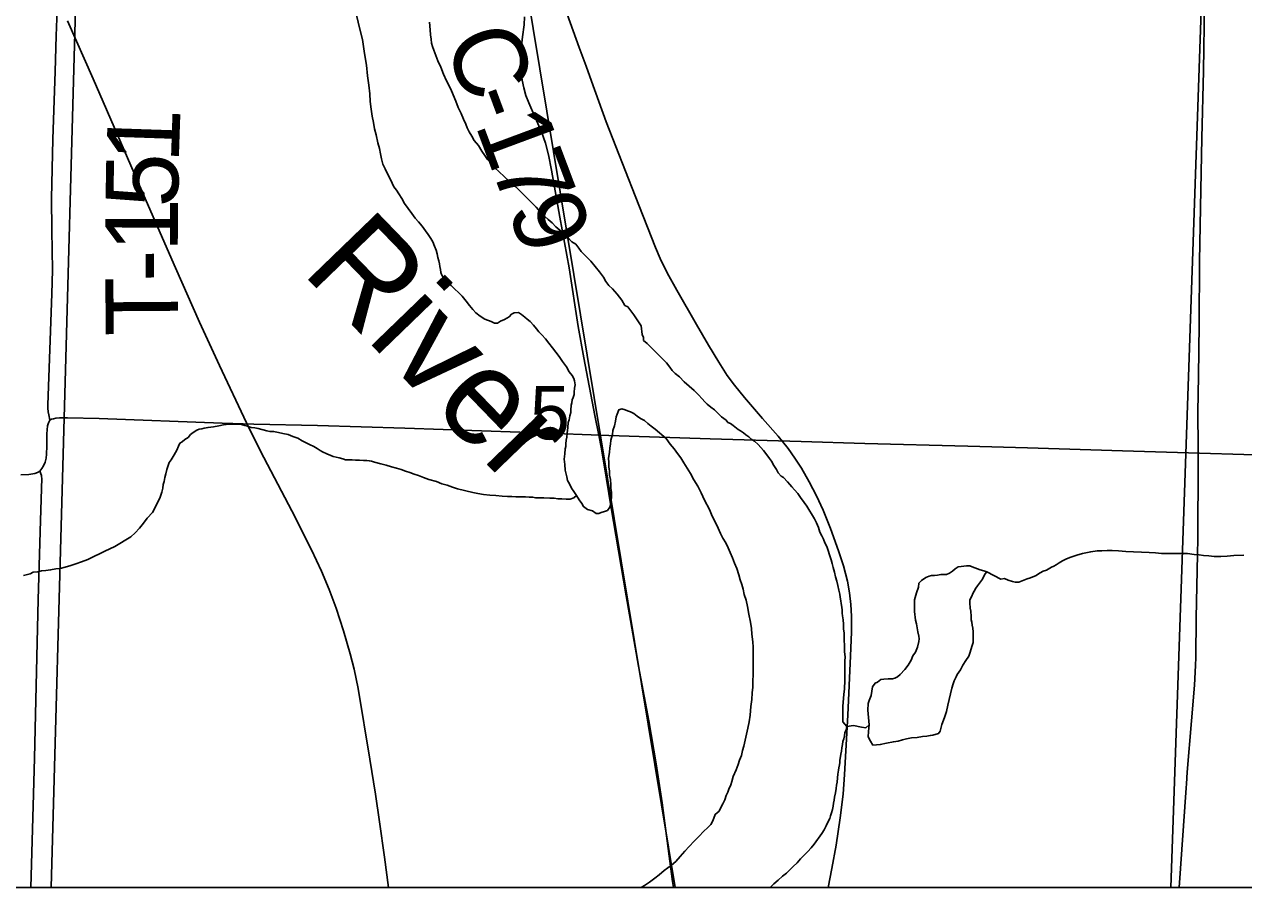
# Model space of a CAD drawing. Extents: x 2.4 to 73.1, y 4.5 to 25.6.
# Drawn here: x 46.5501 to 47.0277, y 18.1051 to 18.4435 of the extents above; entities that cross this region are included whole.
import ezdxf

# ---------------------------------------------------------------- set-up
doc = ezdxf.new("R2010")
doc.units = 0
for name, color, linetype in [('GM_X_County_Road', 7, 'Continuous'), ('GM_X_County_Road_Text', 7, 'Continuous'), ('GM_X_Interchange_Ramps', 7, 'Continuous'), ('GM_X_Major_River', 7, 'Continuous'), ('GM_X_Major_River_Text', 7, 'Continuous'), ('GM_X_Minor_River', 7, 'Continuous'), ('GM_X_Section_Text', 7, 'Continuous'), ('GM_X_Township_Road', 7, 'Continuous'), ('GM_X_Township_Road_Text', 7, 'Continuous'), ('GM_X_US_Shield', 7, 'Continuous'), ('SH_Cut_Line', 7, 'Continuous')]:
    doc.layers.add(name, color=color, linetype=linetype)

msp = doc.modelspace()

# ---------------------------------------------------------------- linework, layer by layer
at = {"layer": 'GM_X_County_Road'}
for points in [[(46.69278, 18.10511), (46.69118, 18.11711), (46.68924, 18.13096), (46.6876, 18.14171), (46.68539, 18.15552), (46.68078, 18.18311), (46.67923, 18.19074), (46.67774, 18.19678), (46.67513, 18.20574), (46.67221, 18.21461), (46.66954, 18.22192), (46.66652, 18.2291), (46.66256, 18.23755), (46.65485, 18.25282), (46.64263, 18.27624), (46.63707, 18.28734), (46.62648, 18.30982), (46.61865, 18.32673), (46.60928, 18.34806), (46.59867, 18.37225), (46.577, 18.42212), (46.56705, 18.4449)], [(46.86498, 18.10511), (46.86642, 18.11266), (46.868, 18.12179), (46.86964, 18.13252), (46.87076, 18.14175), (46.87137, 18.14946), (46.87189, 18.15875), (46.87258, 18.17271), (46.87362, 18.19599), (46.87401, 18.20529), (46.87407, 18.21147), (46.87387, 18.2161), (46.87335, 18.22068), (46.87248, 18.22521), (46.8709, 18.23119), (46.86901, 18.23709), (46.86583, 18.24584), (46.86295, 18.25304), (46.86037, 18.25867), (46.85754, 18.26417), (46.85444, 18.26953), (46.85193, 18.27343), (46.84923, 18.2772), (46.84539, 18.28205), (46.83926, 18.28906), (46.83211, 18.29726), (46.82819, 18.30209), (46.82543, 18.30588), (46.82205, 18.31112), (46.81807, 18.31779), (46.81342, 18.32586), (46.80563, 18.33929), (46.80193, 18.34614), (46.79916, 18.35173), (46.79731, 18.35603), (46.78936, 18.37628), (46.77803, 18.40522), (46.77218, 18.42128), (46.77011, 18.42711), (46.76737, 18.43437), (46.76264, 18.44753)]]:
    msp.add_lwpolyline(points, dxfattribs=at)
at = {"layer": 'GM_X_Interchange_Ramps'}
msp.add_lwpolyline([(46.01084, 18.10511), (48.75853, 18.10511)], dxfattribs=at)
at = {"layer": 'GM_X_Major_River'}
for points in [[(46.67881, 18.45319), (46.68146, 18.44158), (46.68259, 18.43759), (46.68334, 18.43207), (46.68409, 18.42751), (46.68446, 18.42333), (46.68503, 18.41971), (46.6854, 18.41629), (46.68559, 18.41325), (46.68596, 18.41021), (46.68634, 18.40755), (46.6869, 18.40507)], [(46.79171, 18.3253), (46.78887, 18.32968), (46.7864, 18.33273), (46.78526, 18.33331), (46.78412, 18.3354), (46.78223, 18.33769), (46.78052, 18.33978), (46.779, 18.34112), (46.77786, 18.34264), (46.77691, 18.34436), (46.7754, 18.34645), (46.77369, 18.34855), (46.77198, 18.35064), (46.77046, 18.35217), (46.76914, 18.3535), (46.76819, 18.35446), (46.76724, 18.35579), (46.7661, 18.35731), (46.76458, 18.35827), (46.76363, 18.35922), (46.76268, 18.36017), (46.76136, 18.36151), (46.75984, 18.36284), (46.75832, 18.36418), (46.7568, 18.36571), (46.75528, 18.36704), (46.75395, 18.36818), (46.75243, 18.36971), (46.75054, 18.37181), (46.74257, 18.37981), (46.7401, 18.38191), (46.73801, 18.38382), (46.73611, 18.38572), (46.7344, 18.38725), (46.73289, 18.38897), (46.73156, 18.39049), (46.73042, 18.39202), (46.72928, 18.39373), (46.72795, 18.39601), (46.72625, 18.39792), (46.7253, 18.39963), (46.72435, 18.40135), (46.72359, 18.40287), (46.72303, 18.40439), (46.72208, 18.4063), (46.72113, 18.40858), (46.72, 18.41086), (46.71905, 18.41334), (46.7181, 18.41581), (46.71716, 18.4181), (46.71545, 18.42133), (46.71432, 18.424), (46.71318, 18.42666), (46.71204, 18.42914), (46.71129, 18.43123), (46.71053, 18.43332), (46.70996, 18.43484), (46.70958, 18.43618), (46.7094, 18.4377), (46.70921, 18.43941), (46.70902, 18.44131), (46.70884, 18.44435)], [(46.6869, 18.40507), (46.68728, 18.4026), (46.68785, 18.40013), (46.6886, 18.39708), (46.68917, 18.3948), (46.68954, 18.39271), (46.68992, 18.39081), (46.69049, 18.38872), (46.69143, 18.38681), (46.69238, 18.38491), (46.69333, 18.383), (46.69409, 18.38129), (46.69484, 18.37977), (46.69579, 18.37844), (46.69674, 18.3771), (46.69788, 18.3752), (46.69901, 18.37329), (46.70186, 18.36929), (46.70319, 18.36758), (46.70452, 18.36605), (46.70584, 18.36434), (46.70717, 18.36262), (46.70831, 18.3611), (46.70926, 18.35958), (46.71002, 18.35824), (46.71077, 18.35653), (46.71134, 18.35501), (46.71172, 18.35349), (46.7121, 18.35215), (46.71247, 18.35082), (46.71266, 18.34968), (46.71285, 18.34854), (46.71304, 18.3474), (46.71323, 18.34626), (46.7136, 18.34512), (46.71474, 18.3434), (46.71588, 18.34226), (46.71721, 18.34112), (46.72157, 18.33692), (46.72309, 18.33501), (46.72442, 18.3333), (46.72575, 18.33178), (46.72689, 18.33044), (46.7286, 18.32911), (46.7305, 18.32796), (46.73296, 18.327), (46.7343, 18.32643), (46.73544, 18.32642), (46.73658, 18.32718), (46.7381, 18.32775), (46.73905, 18.32831), (46.74, 18.32888), (46.74096, 18.32983), (46.74191, 18.3304), (46.74362, 18.33058), (46.74476, 18.32982), (46.74609, 18.32867), (46.74704, 18.32791), (46.74817, 18.32696), (46.7495, 18.32562), (46.75064, 18.3241), (46.75159, 18.32295), (46.75273, 18.32181), (46.75425, 18.32028), (46.75558, 18.31857), (46.7569, 18.31666), (46.75823, 18.31495), (46.75956, 18.31324), (46.76089, 18.31133), (46.7624, 18.30924), (46.76354, 18.30733), (46.76468, 18.30581), (46.76525, 18.30466), (46.76563, 18.30371), (46.76581, 18.30219), (46.76562, 18.30086), (46.76543, 18.29934), (46.76543, 18.29839), (46.76504, 18.29725), (46.76466, 18.2963), (46.76447, 18.29516), (46.76428, 18.29421), (46.76409, 18.29231), (46.76408, 18.29136), (46.7637, 18.29003), (46.76351, 18.28851), (46.76312, 18.28737), (46.76293, 18.28547), (46.76274, 18.28319), (46.76254, 18.28167), (46.76235, 18.28053), (46.76216, 18.27901), (46.76216, 18.27806), (46.76197, 18.27711), (46.76177, 18.27521), (46.76158, 18.27312), (46.76177, 18.27103), (46.76195, 18.26875), (46.76252, 18.26609), (46.76289, 18.26476), (46.76365, 18.26342)], [(46.8723, 18.16828), (46.87072, 18.17015), (46.87072, 18.17091), (46.87073, 18.17623), (46.87112, 18.1808), (46.87131, 18.18307), (46.87132, 18.18422), (46.87151, 18.18517), (46.87151, 18.18688), (46.87151, 18.18897), (46.87152, 18.19163), (46.87152, 18.19391), (46.87153, 18.19562), (46.87134, 18.19752), (46.87134, 18.19904), (46.87134, 18.20037), (46.87116, 18.2017), (46.87116, 18.20322), (46.87116, 18.20493), (46.87097, 18.20646), (46.87098, 18.20836), (46.87079, 18.21007), (46.8706, 18.21159), (46.87041, 18.21273), (46.87042, 18.21387), (46.87023, 18.21501), (46.87004, 18.21653), (46.86985, 18.21748), (46.86967, 18.21901), (46.86948, 18.22015), (46.8691, 18.22167), (46.86872, 18.22357), (46.86835, 18.22528), (46.86778, 18.22699), (46.8674, 18.22871), (46.86683, 18.23061), (46.86646, 18.23213), (46.86608, 18.23365), (46.86551, 18.23555), (46.86494, 18.23727), (46.86438, 18.23879), (46.86362, 18.24031), (46.86305, 18.24164), (46.86248, 18.24298), (46.86173, 18.2445), (46.86116, 18.24621), (46.8604, 18.24812), (46.85964, 18.24964), (46.85661, 18.25459), (46.85547, 18.25611), (46.85414, 18.25802), (46.853, 18.25954), (46.85168, 18.26107), (46.85073, 18.26221), (46.84997, 18.26316), (46.84902, 18.26412), (46.8475, 18.26583), (46.84655, 18.2664), (46.84541, 18.26774), (46.84466, 18.26907), (46.84371, 18.27059), (46.84276, 18.27231), (46.842, 18.27326), (46.84086, 18.27478), (46.83954, 18.2765), (46.83859, 18.27764), (46.83745, 18.27879), (46.83612, 18.28012), (46.83479, 18.28089), (46.83384, 18.28184), (46.8327, 18.2826), (46.83175, 18.28337), (46.83061, 18.28413), (46.82966, 18.2847), (46.82776, 18.28623), (46.82663, 18.28699), (46.82568, 18.28738), (46.82492, 18.28833), (46.82321, 18.28966), (46.82188, 18.291), (46.82036, 18.29233), (46.81903, 18.29348), (46.81751, 18.29462), (46.81657, 18.29558), (46.81562, 18.29672), (46.8141, 18.29824), (46.81239, 18.29996), (46.81049, 18.30168), (46.80859, 18.30339), (46.80669, 18.3053), (46.80499, 18.30664), (46.80385, 18.30778), (46.8029, 18.30911), (46.80157, 18.31083), (46.79664, 18.31578), (46.79531, 18.31712), (46.79398, 18.31845), (46.79265, 18.3196), (46.79265, 18.32074), (46.79209, 18.32188), (46.79171, 18.3253)], [(46.76365, 18.26342), (46.76441, 18.26171), (46.76536, 18.26038), (46.76631, 18.25885), (46.76744, 18.25714), (46.76839, 18.25562), (46.76915, 18.25447), (46.77067, 18.25333), (46.77257, 18.25275), (46.77409, 18.2518), (46.77504, 18.25179), (46.77599, 18.25217), (46.77732, 18.25255), (46.77846, 18.25292), (46.77942, 18.25425), (46.7798, 18.25539), (46.77999, 18.25672), (46.78, 18.25843), (46.78, 18.26014), (46.77981, 18.26166), (46.77981, 18.26299), (46.77963, 18.26508), (46.77925, 18.2668), (46.77925, 18.26832), (46.77907, 18.27003), (46.77907, 18.27193), (46.77888, 18.27326), (46.77907, 18.27421), (46.77926, 18.27573), (46.77946, 18.27744), (46.77965, 18.27896), (46.77984, 18.28048), (46.78042, 18.28276), (46.78061, 18.28428), (46.78118, 18.28618), (46.78157, 18.28789), (46.78195, 18.2896), (46.78233, 18.29074), (46.78291, 18.29245), (46.78405, 18.29282), (46.78538, 18.29244), (46.78633, 18.29206), (46.78747, 18.29167), (46.7888, 18.29091), (46.79013, 18.28995), (46.79146, 18.289), (46.79298, 18.28823), (46.79431, 18.28709), (46.79563, 18.28595), (46.79715, 18.2848), (46.80152, 18.28117), (46.80304, 18.27889), (46.80455, 18.27717), (46.80588, 18.27527), (46.80721, 18.27356), (46.80835, 18.27165), (46.80967, 18.26956), (46.811, 18.26746), (46.81233, 18.26499), (46.81385, 18.26251), (46.81517, 18.25985), (46.8165, 18.25699), (46.81839, 18.25337), (46.81953, 18.25071), (46.82085, 18.24823), (46.8218, 18.24595), (46.82275, 18.24386), (46.82369, 18.24214), (46.82483, 18.24024), (46.82578, 18.23833), (46.82654, 18.23643), (46.82748, 18.23434), (46.82824, 18.23224), (46.82919, 18.23015), (46.82994, 18.22768), (46.83051, 18.22578), (46.83108, 18.22387), (46.83164, 18.22216), (46.83202, 18.22007), (46.83278, 18.21778), (46.83334, 18.21531), (46.83391, 18.21227), (46.83447, 18.20923), (46.83485, 18.20675), (46.83504, 18.20447), (46.83541, 18.20143), (46.8356, 18.19934), (46.83559, 18.19725), (46.83559, 18.19535), (46.83559, 18.19307), (46.83558, 18.19079), (46.83558, 18.1885), (46.83538, 18.18622), (46.83538, 18.18375), (46.83519, 18.18147), (46.83499, 18.17881), (46.83461, 18.17615), (46.83441, 18.17273), (46.83403, 18.17007), (46.83345, 18.1676), (46.83192, 18.16057)], [(46.9214, 18.23083), (46.92045, 18.23121), (46.91912, 18.23121), (46.91703, 18.23103), (46.91589, 18.23084), (46.91474, 18.23009), (46.9136, 18.22914), (46.91246, 18.22838), (46.91132, 18.22781), (46.90999, 18.22782), (46.90904, 18.22782), (46.90771, 18.22763), (46.90656, 18.22745), (46.90542, 18.22745), (46.90447, 18.22726), (46.90314, 18.2267), (46.90143, 18.22556), (46.90048, 18.22443), (46.90028, 18.22291), (46.89952, 18.22063), (46.89875, 18.21797), (46.89875, 18.21436), (46.89875, 18.21341), (46.89912, 18.20998), (46.8995, 18.20846), (46.90006, 18.20542), (46.90044, 18.20371), (46.90063, 18.20257), (46.90044, 18.20162), (46.89986, 18.19934), (46.8991, 18.19744), (46.89814, 18.19592), (46.89738, 18.19421), (46.89624, 18.19231), (46.8949, 18.19061), (46.89319, 18.18871), (46.89205, 18.18776), (46.89109, 18.1872), (46.89014, 18.18701), (46.88843, 18.18702), (46.88672, 18.18683), (46.88558, 18.18664), (46.88425, 18.1857), (46.88329, 18.18532), (46.88234, 18.1838), (46.88176, 18.18038), (46.881, 18.17848), (46.88062, 18.17735), (46.88042, 18.17468), (46.88102, 18.16889)], [(46.88102, 18.16889), (46.88079, 18.16632), (46.8806, 18.16423), (46.88154, 18.16252), (46.88249, 18.16099), (46.88534, 18.16117), (46.88782, 18.16174), (46.89048, 18.1623), (46.89238, 18.16248), (46.89409, 18.16305), (46.89561, 18.16342), (46.89752, 18.1638), (46.8998, 18.16398), (46.90189, 18.16436), (46.9036, 18.16454), (46.90493, 18.16473), (46.90588, 18.16492), (46.90817, 18.16548), (46.90874, 18.16643), (46.9095, 18.16909), (46.91046, 18.17174), (46.91122, 18.17421), (46.9118, 18.17668), (46.91333, 18.18333), (46.91391, 18.18504), (46.91429, 18.18618), (46.91505, 18.1877), (46.91543, 18.18865), (46.91677, 18.19054), (46.91772, 18.19225), (46.91886, 18.19415), (46.92001, 18.19586), (46.92058, 18.19737), (46.92116, 18.19965), (46.92173, 18.20117), (46.92173, 18.20326), (46.92174, 18.20535), (46.92155, 18.20688), (46.92136, 18.20802), (46.92117, 18.20916), (46.92098, 18.21011), (46.92099, 18.21144), (46.9208, 18.21353), (46.92061, 18.21467), (46.92042, 18.21676), (46.92043, 18.2179), (46.92119, 18.21942), (46.92157, 18.22037), (46.92214, 18.22132), (46.92272, 18.22246), (46.92348, 18.22341), (46.92462, 18.22492), (46.92538, 18.22606), (46.92634, 18.22796), (46.9271, 18.22891), (46.92596, 18.22929), (46.92444, 18.22968), (46.9214, 18.23083)], [(46.85408, 18.11641), (46.85542, 18.11774), (46.85694, 18.11925), (46.85827, 18.12077), (46.85942, 18.1221), (46.86247, 18.12627), (46.86342, 18.12779), (46.86418, 18.1293), (46.86495, 18.13101), (46.86552, 18.13215), (46.8659, 18.13329), (46.86628, 18.13443), (46.86667, 18.13576), (46.86686, 18.13709), (46.86705, 18.13823), (46.86724, 18.13937), (46.86744, 18.14051), (46.86782, 18.14222), (46.86801, 18.14393), (46.8682, 18.14526), (46.8684, 18.1464), (46.86859, 18.14811), (46.86878, 18.14963), (46.86898, 18.15115), (46.86917, 18.1521), (46.86936, 18.15324), (46.86955, 18.15419), (46.86955, 18.15514), (46.86975, 18.15647), (46.86994, 18.15742), (46.87013, 18.15856), (46.87032, 18.15989), (46.87051, 18.16122), (46.87071, 18.16236), (46.87109, 18.1635), (46.87128, 18.16464), (46.87147, 18.16578), (46.87204, 18.16692), (46.8723, 18.16828)], [(46.83192, 18.16057), (46.83134, 18.15887), (46.83096, 18.15696), (46.8302, 18.15507), (46.82962, 18.15336), (46.82886, 18.15127), (46.82771, 18.14861), (46.82714, 18.14671), (46.82676, 18.14538), (46.82599, 18.14367), (46.82561, 18.14254), (46.82504, 18.14121), (46.82447, 18.1395), (46.8237, 18.13798), (46.82294, 18.13646), (46.82218, 18.13513), (46.82065, 18.13381), (46.8197, 18.13134), (46.81893, 18.12982), (46.81779, 18.12868), (46.81608, 18.12717), (46.81436, 18.12527), (46.81246, 18.12338), (46.81055, 18.12129), (46.80884, 18.1194), (46.80694, 18.11731), (46.80522, 18.11542), (46.80351, 18.1139), (46.80065, 18.11182), (46.79875, 18.11011), (46.79703, 18.10879), (46.79494, 18.10727), (46.79304, 18.10595), (46.79172, 18.10511)], [(46.84216, 18.10511), (46.84361, 18.10656), (46.84532, 18.10807), (46.84704, 18.10959), (46.84856, 18.11072), (46.84989, 18.11205), (46.85123, 18.11338), (46.85275, 18.11489), (46.85408, 18.11641)]]:
    msp.add_lwpolyline(points, dxfattribs=at)
at = {"layer": 'GM_X_Minor_River'}
msp.add_line((46.56055, 18.10511), (46.57032, 18.45562), dxfattribs=at)
for points in [[(46.60821, 19.6038), (46.59551, 19.04415), (46.60176, 19.0314), (46.61094, 18.95554), (46.6172, 18.94925), (46.66663, 18.73187), (46.7097, 18.68232), (46.805, 18.10511)], [(46.76631, 18.25885), (46.76535, 18.2579), (46.76383, 18.25734), (46.76231, 18.25734), (46.7606, 18.25754), (46.75908, 18.25754), (46.75756, 18.25774), (46.75585, 18.25774), (46.75357, 18.25794), (46.75205, 18.25795), (46.75034, 18.25795), (46.74919, 18.25814), (46.74786, 18.25815), (46.74634, 18.25834), (46.74444, 18.25835), (46.74254, 18.25835), (46.74102, 18.25836), (46.73931, 18.25836), (46.73722, 18.25856), (46.73475, 18.25876), (46.73246, 18.25896), (46.72999, 18.25915), (46.72771, 18.25954), (46.72581, 18.25993), (46.71973, 18.26147), (46.71783, 18.26204), (46.71574, 18.26281), (46.71365, 18.26338), (46.71156, 18.26434), (46.70852, 18.26511), (46.70643, 18.26588), (46.70453, 18.26664), (46.70282, 18.26722), (46.70111, 18.2678), (46.6994, 18.26837), (46.69769, 18.26895), (46.69579, 18.26952), (46.69389, 18.2701), (46.6918, 18.27067), (46.68971, 18.27125), (46.68724, 18.27183), (46.6861, 18.27221), (46.68515, 18.27241), (46.6842, 18.2726), (46.68287, 18.2726), (46.68134, 18.27261), (46.67982, 18.27261), (46.67849, 18.27281), (46.67735, 18.27281), (46.67583, 18.27281), (46.67488, 18.2732), (46.67336, 18.27358), (46.67222, 18.27378), (46.67108, 18.27416), (46.67013, 18.27454), (46.66861, 18.27512), (46.6669, 18.27588), (46.66595, 18.27646), (46.66481, 18.27722), (46.66348, 18.27798), (46.66177, 18.27875), (46.66044, 18.27951), (46.65892, 18.28028), (46.65721, 18.28124), (46.65531, 18.282), (46.65341, 18.28277), (46.65132, 18.28315), (46.64961, 18.28354), (46.64771, 18.28393), (46.64619, 18.28393), (46.64505, 18.28412), (46.64163, 18.28508), (46.6403, 18.28528), (46.63897, 18.28547), (46.63745, 18.28605), (46.6365, 18.28624), (46.63517, 18.28662), (46.63346, 18.28682), (46.63175, 18.28683), (46.63023, 18.28683), (46.62813, 18.28646), (46.62623, 18.28608), (46.62414, 18.28571), (46.62205, 18.28553), (46.62053, 18.28515), (46.61958, 18.28496), (46.61862, 18.28478), (46.61767, 18.2844), (46.61615, 18.28345), (46.6152, 18.2827), (46.61425, 18.28156), (46.61291, 18.2808), (46.61196, 18.27985), (46.61101, 18.27929), (46.61044, 18.27815), (46.60987, 18.27663), (46.60872, 18.27473), (46.60758, 18.27284), (46.60681, 18.2717), (46.60586, 18.26904), (46.60548, 18.26733)], [(46.60548, 18.26733), (46.60509, 18.26581), (46.6049, 18.26429), (46.60452, 18.26315), (46.60432, 18.26163), (46.60394, 18.26011), (46.60356, 18.25897), (46.60318, 18.25783), (46.6026, 18.25688), (46.60184, 18.25518), (46.60032, 18.25214), (46.59822, 18.24987), (46.5967, 18.24797), (46.59517, 18.24607), (46.59346, 18.24418), (46.59174, 18.24266), (46.58546, 18.23888), (46.58356, 18.23794), (46.58166, 18.23699), (46.57975, 18.23605), (46.57728, 18.23491), (46.575, 18.23378), (46.57252, 18.23284), (46.57024, 18.23208), (46.56834, 18.23133), (46.56606, 18.23077), (46.56415, 18.2302), (46.56244, 18.23002), (46.56035, 18.22964), (46.55845, 18.22946), (46.55674, 18.22928), (46.55541, 18.2289), (46.5535, 18.22872), (46.55236, 18.22815), (46.55084, 18.22777), (46.5497, 18.2274)], [(46.9271, 18.22891), (46.93261, 18.22604), (46.93394, 18.22623), (46.93546, 18.22565), (46.93717, 18.22508), (46.93812, 18.22488), (46.93964, 18.22488), (46.94155, 18.22563), (46.94288, 18.2262), (46.94421, 18.22658), (46.94516, 18.22695), (46.94611, 18.22733), (46.94801, 18.22847), (46.94916, 18.22922), (46.95049, 18.2296), (46.95239, 18.23073), (46.95334, 18.23111), (46.95429, 18.23168), (46.95544, 18.23244), (46.95677, 18.23319), (46.95829, 18.23395), (46.96, 18.2347), (46.96229, 18.23546), (46.96457, 18.23602), (46.9678, 18.23677), (46.97027, 18.23714), (46.97218, 18.23714), (46.97427, 18.23732), (46.97617, 18.23732), (46.97864, 18.23712), (46.98149, 18.23692), (46.99062, 18.23651), (46.99309, 18.23632), (46.99556, 18.23612), (46.99917, 18.23611), (47.0024, 18.2361), (47.00564, 18.23609), (47.0083, 18.2357), (47.0102, 18.23551), (47.01191, 18.23531), (47.014, 18.23512), (47.01609, 18.23492), (47.01875, 18.23491), (47.02123, 18.23509), (47.02389, 18.23528), (47.02769, 18.23546)], [(46.8723, 18.16831), (46.8749, 18.16865), (46.878, 18.16796), (46.87965, 18.16769), (46.88102, 18.16892)]]:
    msp.add_lwpolyline(points, dxfattribs=at)
at = {"layer": 'GM_X_Township_Road'}
for points in [[(46.56013, 18.28838), (46.55961, 18.29038), (46.55944, 18.29163), (46.55931, 18.29306), (46.55932, 18.29434), (46.55971, 18.30522), (46.56002, 18.3161), (46.56088, 18.33787), (46.5611, 18.3472), (46.56088, 18.36276), (46.56073, 18.3752), (46.5613, 18.39853), (46.56221, 18.42496), (46.56256, 18.43896), (46.56318, 18.45606)], [(47.00237, 18.10511), (47.00521, 18.14419), (47.00523, 18.14575), (47.0055, 18.15041), (47.00721, 18.17054), (47.00843, 18.18448), (47.00882, 18.19224), (47.00888, 18.19535), (47.0091, 18.21088), (47.00934, 18.22331), (47.00962, 18.23572), (47.00971, 18.24194), (47.00977, 18.25126), (47.00981, 18.26213), (47.00982, 18.26989), (47.0099, 18.27765), (47.00974, 18.29164), (47.01003, 18.30562), (47.01023, 18.32583), (47.01037, 18.3507), (47.01087, 18.37868), (47.0113, 18.39888), (47.01196, 18.4253), (47.01234, 18.45172)], [(46.77506, 18.28251), (46.77349, 18.29012), (46.76925, 18.31276), (46.76703, 18.325), (46.76343, 18.34804), (46.75981, 18.36791), (46.75657, 18.38629), (46.75536, 18.39239), (46.75419, 18.39689), (46.75267, 18.4013), (46.75018, 18.40699), (46.74766, 18.41268), (46.74657, 18.4156), (46.7457, 18.41857), (46.7451, 18.42162), (46.74471, 18.4247), (46.74451, 18.42936), (46.74471, 18.43402), (46.74526, 18.43865), (46.74584, 18.44327), (46.74597, 18.44638)], [(46.55617, 18.26835), (46.55694, 18.26941), (46.55759, 18.27046), (46.55822, 18.27191), (46.55858, 18.27345), (46.55875, 18.27503), (46.55886, 18.27821), (46.55888, 18.28301), (46.55898, 18.28459), (46.55921, 18.28615), (46.55938, 18.28696), (46.55963, 18.2876), (46.56013, 18.28838)], [(46.56013, 18.28838), (46.56068, 18.28869), (46.56145, 18.28893), (46.56238, 18.2891), (46.56391, 18.28927), (46.56701, 18.28932), (46.57944, 18.28894), (46.6276, 18.28722), (46.64003, 18.28677), (46.66489, 18.28622), (46.69907, 18.28518), (46.74412, 18.28358), (46.77208, 18.28261), (46.77506, 18.28251)], [(46.77506, 18.28251), (46.81868, 18.28107), (46.85441, 18.27992), (46.87927, 18.2792), (46.91967, 18.27816), (46.94297, 18.27745), (46.98026, 18.27628), (47.05794, 18.27402), (47.09212, 18.27301), (47.11387, 18.27237), (47.14028, 18.27161), (47.20398, 18.2696), (47.21329, 18.26923), (47.2305, 18.26877), (47.23547, 18.2687), (47.24427, 18.26855), (47.24582, 18.26855), (47.24814, 18.26854)], [(46.80436, 18.10511), (46.80399, 18.1075), (46.79994, 18.13833), (46.79751, 18.15368), (46.79467, 18.17054), (46.7906, 18.19192), (46.78576, 18.21948), (46.77979, 18.25473), (46.77728, 18.27008), (46.77603, 18.27774), (46.77506, 18.28251)], [(46.5487, 18.26691), (46.55181, 18.26708), (46.55414, 18.26743), (46.55526, 18.26778), (46.55617, 18.26835)], [(46.55256, 18.10511), (46.55357, 18.13724), (46.55402, 18.15588), (46.55444, 18.17297), (46.55554, 18.21801), (46.55638, 18.24908), (46.5569, 18.2656), (46.55684, 18.26613), (46.55676, 18.26667), (46.55617, 18.26835)]]:
    msp.add_lwpolyline(points, dxfattribs=at)
at = {"layer": 'GM_X_US_Shield'}
for points in [[(46.50708, 18.10511), (46.99919, 18.10511), (47.0144, 18.54724), (46.5083, 18.5566)], [(46.99919, 18.10511), (47.49902, 18.10511), (47.51592, 18.53684), (47.0144, 18.54724)]]:
    msp.add_lwpolyline(points, close=True, dxfattribs=at)
at = {"layer": 'SH_Cut_Line'}
msp.add_lwpolyline([(41.95853, 21.67404), (41.95853, 18.10511), (48.75853, 18.10511), (48.75853, 20.021)], dxfattribs=at)

# ---------------------------------------------------------------- texts
at = {"layer": 'GM_X_County_Road_Text'}
for s, rotation, p in [('C', 290.3076, (46.71435, 18.43717)), ('-', 290.3265, (46.72245, 18.41528)), ('1', 290.3977, (46.72652, 18.4043)), ('7', 290.6648, (46.73267, 18.38776)), ('9', 291.4828, (46.739, 18.37097))]:
    msp.add_text(s, height=0.02841, rotation=rotation, dxfattribs=at).set_placement(p)
at = {"layer": 'GM_X_Major_River_Text'}
msp.add_text('River', height=0.037899, rotation=314.0373, dxfattribs=at).set_placement((46.6583, 18.3464))
at = {"layer": 'GM_X_Section_Text'}
msp.add_text('5', height=0.02093, rotation=0, dxfattribs=at).set_placement((46.74818, 18.2808))
at = {"layer": 'GM_X_Township_Road_Text'}
for s, rotation, p in [('1', 88.082, (46.61054, 18.389)), ('5', 89.0372, (46.61025, 18.37163)), ('1', 89.7658, (46.61018, 18.35422)), ('-', 90.2381, (46.61023, 18.34262)), ('T', 90.4007, (46.61037, 18.32139))]:
    msp.add_text(s, height=0.02841, rotation=rotation, dxfattribs=at).set_placement(p)

doc.saveas('drawing.dxf')
